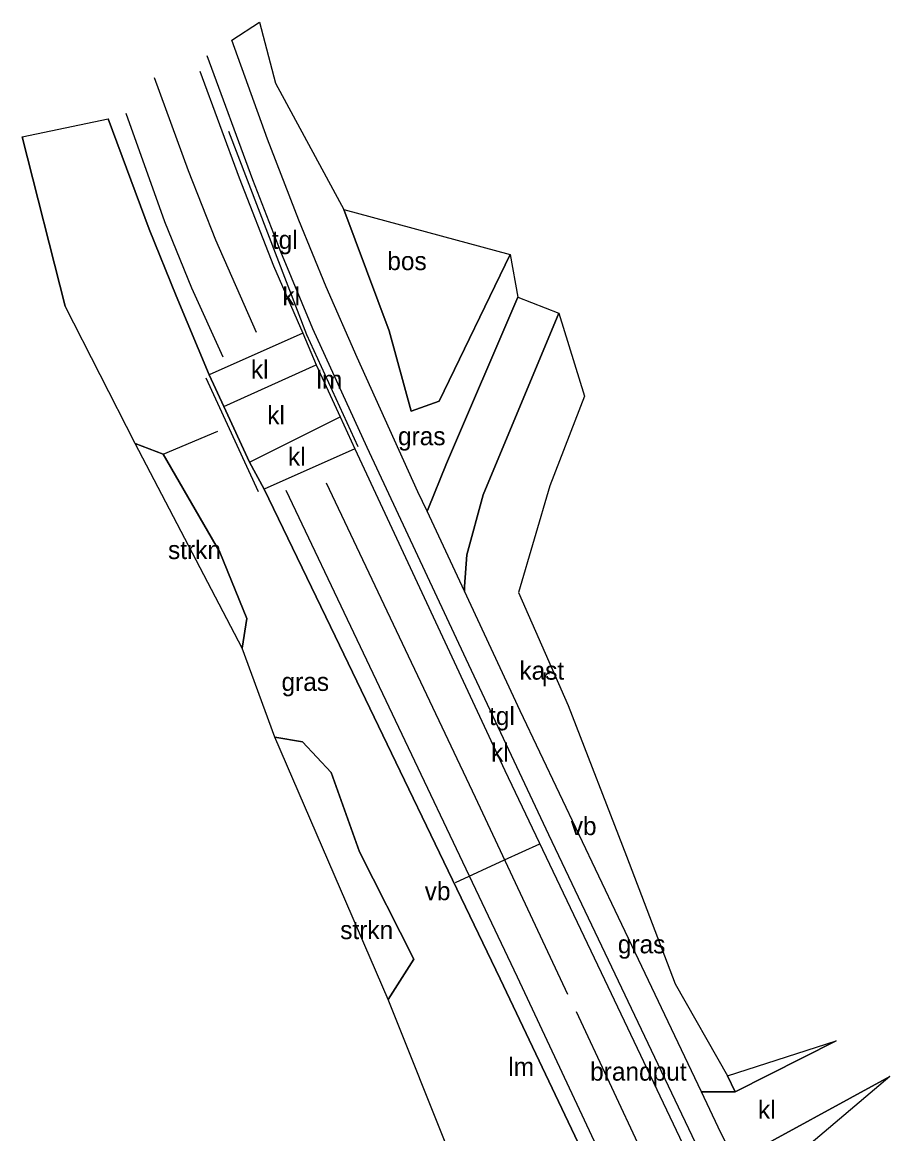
# Model space of a CAD drawing. Extents: x 154825 to 158680, y 370717 to 378075.
# Drawn here: x 157907.3 to 157954.8, y 372591.5 to 372652.4 of the extents above; entities that cross this region are included whole.
import ezdxf

# ---------------------------------------------------------------- set-up
doc = ezdxf.new("R2010")
doc.units = 0
for name, color, linetype in [('bos(vs)', 7, 'Continuous'), ('brandput', 7, 'Continuous'), ('cultuurscheiding', 7, 'Continuous'), ('deelstreep(1-1)', 7, 'Continuous'), ('deelstreep(1-3)', 7, 'Continuous'), ('grazige vegetatie(vs)', 7, 'Continuous'), ('haag geschoren', 7, 'Continuous'), ('kantstreep', 7, 'Continuous'), ('kast_huis punt', 7, 'Continuous'), ('klinkerverharding(vs)', 7, 'Continuous'), ('maaiveldlijn algemeen', 7, 'Continuous'), ('maaiveldlijn algemeen - gesloten verharding', 7, 'Continuous'), ('maaiveldlijn algemeen - onverhard', 7, 'Continuous'), ('maaiveldlijn algemeen - open verharding', 7, 'Continuous'), ('maaiveldlijn algemeen - tegelverharding', 7, 'Continuous'), ('palenrij', 7, 'Continuous'), ('rioolput(z_inl)', 7, 'Continuous'), ('struiken(vs)', 7, 'Continuous'), ('tegelverh(vs)', 7, 'Continuous'), ('verkeersb_z kabel', 7, 'Continuous'), ('verlichtingsobject', 7, 'Continuous'), ('vlak_Bos', 7, 'Continuous'), ('vlak_Grazige_vegetatie', 7, 'Continuous'), ('vlak_Struiken', 7, 'Continuous')]:
    doc.layers.add(name, color=color, linetype=linetype)

msp = doc.modelspace()

# ---------------------------------------------------------------- linework, layer by layer
at = {"layer": 'bos(vs)'}
for points in [[(157920.285, 372652.372), (157921.163, 372649.036), (157924.899, 372642.128), (157927.39, 372635.47), (157928.586, 372631.085), (157930.117, 372631.617), (157934.01, 372639.658)], [(157938.078, 372631.898), (157936.181, 372626.994), (157934.457, 372621.149), (157937.188, 372614.955), (157940.382, 372606.709), (157943.04, 372599.727), (157945.897, 372594.69), (157946.329, 372593.813)]]:
    msp.add_lwpolyline(points, dxfattribs=at)
at = {"layer": 'cultuurscheiding'}
msp.add_lwpolyline([(157921.124, 372613.224), (157922.634, 372612.975), (157924.214, 372611.299), (157925.761, 372606.944), (157928.739, 372601.068), (157927.338, 372598.874)], dxfattribs=at)
at = {"layer": 'deelstreep(1-1)'}
for points in [[(157918.303, 372634.03), (157916.573, 372637.811), (157915.099, 372641.451), (157912.988, 372647.378)], [(157946.553, 372573.475), (157942.97, 372581.826), (157934.403, 372600.092), (157925.634, 372618.552), (157921.742, 372626.728)], [(157937.612, 372598.219), (157944.854, 372582.736)]]:
    msp.add_lwpolyline(points, dxfattribs=at)
at = {"layer": 'deelstreep(1-3)'}
for points in [[(157914.516, 372649.343), (157916.377, 372644.249), (157917.875, 372640.464), (157920.104, 372635.412)], [(157923.938, 372627.152), (157932.089, 372609.945), (157937.138, 372599.161)]]:
    msp.add_lwpolyline(points, dxfattribs=at)
at = {"layer": 'haag geschoren'}
msp.add_lwpolyline([(157907.297, 372646.095), (157909.64, 372636.828)], dxfattribs=at)
at = {"layer": 'kantstreep'}
msp.add_lwpolyline([(157931.021, 372605.28), (157933.706, 372606.508), (157935.629, 372607.399)], dxfattribs=at)
at = {"layer": 'maaiveldlijn algemeen'}
for points in [[(157918.333, 372631.328), (157923.391, 372633.616)], [(157919.734, 372628.291), (157924.695, 372630.772)]]:
    msp.add_lwpolyline(points, dxfattribs=at)
at = {"layer": 'maaiveldlijn algemeen - gesloten verharding'}
for points in [[(157917.019, 372649.692), (157919.177, 372643.849), (157921.056, 372639.028), (157922.665, 372635.356)], [(157917.534, 372633.065), (157915.721, 372637.4), (157914.248, 372641.048), (157912.006, 372647.077)], [(157922.665, 372635.356), (157917.534, 372633.065)], [(157925.508, 372629.015), (157933.719, 372611.402), (157939.177, 372599.964), (157945.956, 372585.685)], [(157943.67, 372578.668), (157942.324, 372581.353), (157933.458, 372599.991), (157924.426, 372618.762), (157920.543, 372626.803)]]:
    msp.add_lwpolyline(points, dxfattribs=at)
at = {"layer": 'maaiveldlijn algemeen - onverhard'}
msp.add_lwpolyline([(157929.456, 372625.605), (157929.516, 372625.737), (157930.531, 372628.213), (157934.426, 372637.325), (157936.679, 372636.439), (157932.525, 372626.495), (157931.632, 372623.21), (157931.514, 372621.478), (157931.499, 372621.229)], dxfattribs=at)
at = {"layer": 'maaiveldlijn algemeen - open verharding'}
for points in [[(157922.665, 372635.356), (157923.391, 372633.616)], [(157923.391, 372633.616), (157924.695, 372630.772)], [(157918.333, 372631.328), (157917.534, 372633.065)], [(157919.734, 372628.291), (157918.333, 372631.328)], [(157924.695, 372630.772), (157925.508, 372629.015)], [(157925.508, 372629.015), (157920.543, 372626.803)], [(157920.543, 372626.803), (157919.734, 372628.291)], [(157946.329, 372593.813), (157951.846, 372596.613)], [(157954.787, 372594.649), (157946.313, 372590.016)], [(157944.477, 372593.806), (157946.329, 372593.813)]]:
    msp.add_lwpolyline(points, dxfattribs=at)
at = {"layer": 'maaiveldlijn algemeen - tegelverharding'}
for points in [[(157929.456, 372625.605), (157928.959, 372626.668), (157925.628, 372634.021), (157923.942, 372637.881), (157922.437, 372641.542), (157920.722, 372645.977), (157918.779, 372651.393)], [(157946.562, 372585.964), (157941.74, 372596.071), (157936.12, 372607.887), (157931.6, 372617.509), (157926.176, 372629.097), (157923.203, 372635.592), (157921.455, 372639.802), (157919.929, 372643.752), (157917.414, 372650.528)], [(157931.499, 372621.229), (157929.456, 372625.605)], [(157944.477, 372593.806), (157939.936, 372603.351), (157934.558, 372614.677), (157931.499, 372621.229)], [(157946.313, 372590.016), (157945.395, 372591.877), (157944.477, 372593.806)]]:
    msp.add_lwpolyline(points, dxfattribs=at)
at = {"layer": 'palenrij'}
for points in [[(157925.692, 372629.134), (157922.87, 372635.253), (157918.604, 372646.382)], [(157917.355, 372632.898), (157920.215, 372626.671)], [(157915.013, 372628.732), (157918.008, 372629.987)]]:
    msp.add_lwpolyline(points, dxfattribs=at)
at = {"layer": 'struiken(vs)'}
for points in [[(157915.013, 372628.732), (157913.479, 372629.307)], [(157915.013, 372628.732), (157918.123, 372623.359), (157919.584, 372619.734), (157919.339, 372618.111)]]:
    msp.add_lwpolyline(points, dxfattribs=at)
at = {"layer": 'vlak_Bos'}
msp.add_lwpolyline([(157930.117, 372631.617), (157928.586, 372631.085), (157927.39, 372635.47), (157924.899, 372642.128), (157934.01, 372639.658)], close=True, dxfattribs=at)
at = {"layer": 'vlak_Grazige_vegetatie'}
for points in [[(157927.39, 372635.47), (157928.586, 372631.085), (157930.117, 372631.617), (157934.01, 372639.658), (157934.426, 372637.325), (157930.531, 372628.213), (157929.516, 372625.737), (157929.456, 372625.604), (157928.959, 372626.668), (157925.628, 372634.021), (157923.942, 372637.881), (157922.437, 372641.542), (157920.722, 372645.977), (157918.78, 372651.393), (157920.285, 372652.372), (157921.163, 372649.036), (157924.899, 372642.128)], [(157946.329, 372593.813), (157944.477, 372593.806), (157939.936, 372603.351), (157934.558, 372614.677), (157931.499, 372621.229), (157931.514, 372621.477), (157931.632, 372623.21), (157932.525, 372626.495), (157936.679, 372636.439), (157938.078, 372631.898), (157936.181, 372626.994), (157934.457, 372621.149), (157937.188, 372614.955), (157940.382, 372606.709), (157943.04, 372599.727), (157945.896, 372594.69)], [(157951.846, 372596.613), (157946.329, 372593.813), (157945.896, 372594.69)]]:
    msp.add_lwpolyline(points, close=True, dxfattribs=at)
for points in [[(157934.191, 372581.698), (157927.338, 372598.874), (157928.739, 372601.068), (157925.761, 372606.944), (157924.214, 372611.299), (157922.634, 372612.975), (157921.124, 372613.224), (157919.339, 372618.111), (157919.584, 372619.734), (157918.123, 372623.359), (157915.013, 372628.732), (157913.479, 372629.307), (157909.64, 372636.828), (157907.297, 372646.095), (157912.006, 372647.077), (157914.248, 372641.048), (157915.721, 372637.4), (157917.534, 372633.065), (157918.333, 372631.328), (157919.734, 372628.291), (157920.543, 372626.803), (157924.426, 372618.762), (157933.458, 372599.991), (157942.324, 372581.353)], [(157946.313, 372590.016), (157954.787, 372594.649), (157950.112, 372590.697)]]:
    msp.add_lwpolyline(points, dxfattribs=at)
at = {"layer": 'vlak_Struiken'}
for points in [[(157919.584, 372619.734), (157919.339, 372618.111), (157913.479, 372629.307), (157915.013, 372628.732), (157918.123, 372623.359)], [(157928.739, 372601.068), (157927.338, 372598.874), (157921.124, 372613.224), (157922.634, 372612.975), (157924.214, 372611.299), (157925.761, 372606.944)]]:
    msp.add_lwpolyline(points, close=True, dxfattribs=at)

# ---------------------------------------------------------------- texts
at = {"layer": 'bos(vs)'}
msp.add_text('bos', height=1, dxfattribs=at).set_placement((157927.283, 372638.801))
at = {"layer": 'brandput'}
msp.add_text('brandput', height=1, dxfattribs=at).set_placement((157938.387, 372594.424))
at = {"layer": 'grazige vegetatie(vs)'}
for p in [(157927.868, 372629.212), (157921.492, 372615.762), (157939.903, 372601.395)]:
    msp.add_text('gras', height=1, dxfattribs=at).set_placement(p)
at = {"layer": 'kast_huis punt'}
msp.add_text('kast', height=1, dxfattribs=at).set_placement((157934.513, 372616.378))
at = {"layer": 'klinkerverharding(vs)'}
for p in [(157921.538, 372636.868), (157919.813, 372632.866), (157920.711, 372630.359), (157921.846, 372628.089), (157932.965, 372611.89), (157947.574, 372592.335)]:
    msp.add_text('kl', height=1, dxfattribs=at).set_placement(p)
at = {"layer": 'rioolput(z_inl)'}
msp.add_text('r', height=1, dxfattribs=at).set_placement((157935.743, 372616.016))
at = {"layer": 'struiken(vs)'}
for p in [(157915.279, 372622.981), (157924.705, 372602.173)]:
    msp.add_text('strkn', height=1, dxfattribs=at).set_placement(p)
at = {"layer": 'tegelverh(vs)'}
for p in [(157920.964, 372639.964), (157932.85, 372613.891)]:
    msp.add_text('tgl', height=1, dxfattribs=at).set_placement(p)
at = {"layer": 'verkeersb_z kabel'}
for p in [(157937.326, 372607.865), (157929.33, 372604.304)]:
    msp.add_text('vb', height=1, dxfattribs=at).set_placement(p)
at = {"layer": 'verlichtingsobject'}
for p in [(157923.407, 372632.303), (157933.906, 372594.687)]:
    msp.add_text('lm', height=1, dxfattribs=at).set_placement(p)

doc.saveas('drawing.dxf')
